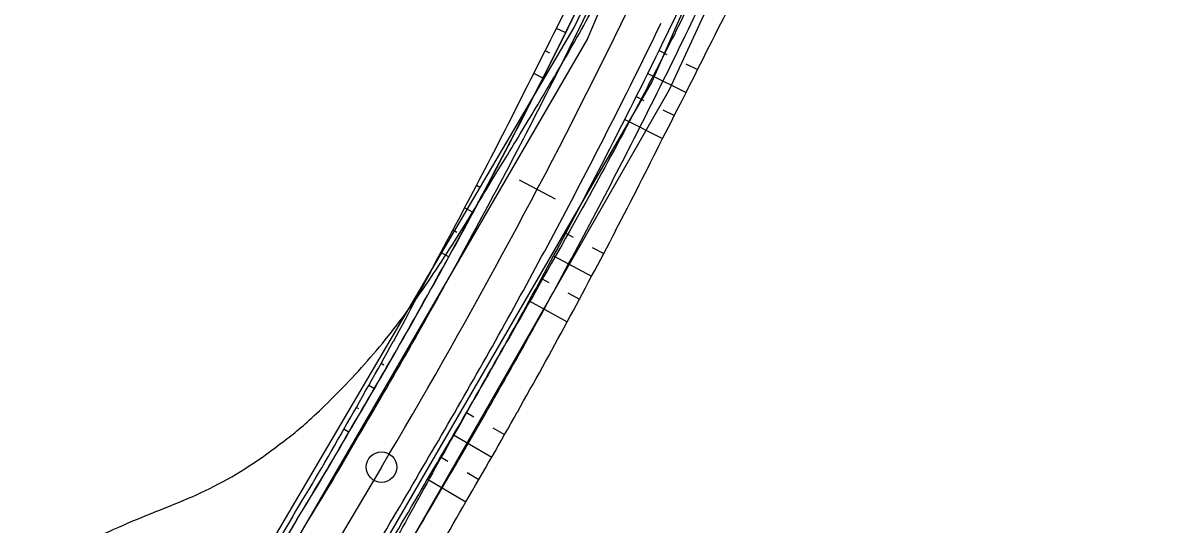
# Model space of a CAD drawing. Extents: x -495905 to -478420, y -1113297 to -1107716.
# Drawn here: x -479491.7 to -479434.8, y -1112428.2 to -1112403.6 of the extents above; entities that cross this region are included whole.
import ezdxf

# ---------------------------------------------------------------- set-up
doc = ezdxf.new("R2010")
doc.units = 0
for name, color, linetype in [('2D_VRSTEVNICE', 7, 'Continuous'), ('C1_HATCH_SLOPE_L', 7, 'Continuous'), ('C1_HATCH_SLOPE_R', 7, 'Continuous'), ('C1_HLBODY', 7, 'Continuous'), ('C1_HRANA_TELESO', 7, 'Continuous'), ('C1_KORUNA', 7, 'Continuous'), ('C1_OSA', 7, 'Continuous'), ('C1_PRIKOP', 7, 'Continuous'), ('C1_STANICENI', 7, 'Continuous'), ('C1_VOZOVKA', 7, 'Continuous'), ('C1_ZPEVKRAJ', 7, 'Continuous'), ('zamereni', 7, 'Continuous')]:
    doc.layers.add(name, color=color, linetype=linetype)

msp = doc.modelspace()

# ---------------------------------------------------------------- linework, layer by layer
at = {"layer": '2D_VRSTEVNICE'}
for points in [[(-479451.197, -1112387.661), (-479450.873, -1112386.878), (-479450.691, -1112386.858), (-479441.247, -1112379.397), (-479436.23, -1112375.702), (-479432.782, -1112377.169), (-479429.859, -1112379.354), (-479425.85, -1112382.35), (-479417.85, -1112388.673), (-479409.36, -1112396.566), (-479404.258, -1112401.342), (-479403.978, -1112401.604), (-479424.158, -1112420.308)], [(-479451.197, -1112387.661), (-479454.819, -1112393.418), (-479460.638, -1112406.557), (-479474.416, -1112430.529), (-479477.836, -1112438.083), (-479476.397, -1112441.599), (-479476.828, -1112445.362), (-479481.922, -1112472.687), (-479469.428, -1112482.945)], [(-479554.003, -1112498.165), (-479536.061, -1112477.96), (-479535.534, -1112472.513), (-479520.977, -1112452.214), (-479514.566, -1112445.819), (-479510.873, -1112442.135), (-479491.693, -1112430.09), (-479476.674, -1112424.294), (-479464.242, -1112404.186), (-479463.315, -1112402.097)]]:
    msp.add_open_spline(points, degree=2, dxfattribs=at)
at = {"layer": 'C1_HATCH_SLOPE_L'}
for p, q in [((-479460.452, -1112404.954), (-479460.076, -1112405.138)), ((-479459.128, -1112405.604), (-479458.556, -1112405.885)), ((-479461.009, -1112406.084), (-479459.126, -1112407.017)), ((-479461.571, -1112407.211), (-479461.196, -1112407.398)), ((-479460.261, -1112407.867), (-479459.7, -1112408.148)), ((-479462.137, -1112408.336), (-479460.28, -1112409.276)), ((-479465.039, -1112413.924), (-479464.669, -1112414.121)), ((-479463.736, -1112414.618), (-479463.173, -1112414.918)), ((-479465.633, -1112415.034), (-479463.766, -1112416.039)), ((-479466.232, -1112416.142), (-479465.864, -1112416.342)), ((-479466.836, -1112417.248), (-479464.966, -1112418.274)), ((-479464.93, -1112416.85), (-479464.363, -1112417.158)), ((-479469.922, -1112422.736), (-479469.56, -1112422.945)), ((-479468.62, -1112423.486), (-479468.044, -1112423.818)), ((-479470.553, -1112423.826), (-479468.674, -1112424.919)), ((-479471.189, -1112424.913), (-479470.828, -1112425.125)), ((-479469.888, -1112425.678), (-479469.308, -1112426.018)), ((-479471.829, -1112425.998), (-479469.947, -1112427.114))]:
    msp.add_line(p, q, dxfattribs=at)
at = {"layer": 'C1_HATCH_SLOPE_R'}
for p, q in [((-479465.041, -1112404.085), (-479465.494, -1112403.86)), ((-479465.827, -1112405.079), (-479466.051, -1112404.967)), ((-479465.594, -1112405.196), (-479465.598, -1112405.194)), ((-479466.152, -1112406.304), (-479466.611, -1112406.071)), ((-479469.226, -1112411.694), (-479469.431, -1112411.585)), ((-479469.011, -1112411.809), (-479469.016, -1112411.806)), ((-479469.596, -1112412.903), (-479470.009, -1112412.68)), ((-479470.394, -1112413.881), (-479470.592, -1112413.773)), ((-479470.186, -1112413.994), (-479470.19, -1112413.992)), ((-479470.781, -1112415.083), (-479471.179, -1112414.864)), ((-479473.974, -1112420.402), (-479474.117, -1112420.319)), ((-479473.822, -1112420.489), (-479473.826, -1112420.486)), ((-479474.443, -1112421.563), (-479474.723, -1112421.4)), ((-479475.206, -1112422.554), (-479475.333, -1112422.479)), ((-479475.069, -1112422.634), (-479475.074, -1112422.632)), ((-479475.7, -1112423.703), (-479475.948, -1112423.555))]:
    msp.add_line(p, q, dxfattribs=at)
at = {"layer": 'C1_HLBODY'}
msp.add_circle((-479474.099, -1112425.413), 0.75, dxfattribs=at)
at = {"layer": 'C1_HRANA_TELESO'}
msp.add_line((-479478.479, -1112427.861), (-479481.037, -1112432.157), dxfattribs=at)
for centre, radius, start, end in [((-479728.522, -1112265.131), 304.435, 332.70232, 333.65754), ((-479731.357, -1112270.928), 297.244, 332.95734, 333.91227), ((-479730.727, -1112269.676), 304.352, 332.69798, 333.65294), ((-479732.664, -1112273.504), 297.251, 332.55905, 333.514), ((-479732.53, -1112273.24), 304.345, 332.49497, 333.44991), ((-479732.632, -1112273.378), 297.281, 331.57983, 332.53478), ((-479732.525, -1112273.176), 304.371, 331.52905, 332.48399), ((-479734.584, -1112276.911), 297.344, 331.40253, 332.35764), ((-479732.623, -1112273.302), 304.397, 330.60363, 331.55858), ((-479733.871, -1112275.439), 297.426, 330.13273, 331.08776), ((-479732.618, -1112273.236), 304.425, 329.63733, 330.59227), ((-479605.414, -1112350.348), 148.73, 328.58966, 330.51381), ((-479602.418, -1112352.133), 152.219, 328.60374, 330.48953)]:
    msp.add_arc(centre, radius, start, end, dxfattribs=at)
at = {"layer": 'C1_KORUNA'}
msp.add_line((-479478.256, -1112427.994), (-479480.816, -1112432.289), dxfattribs=at)
for centre, radius, start, end in [((-479731.813, -1112271.844), 302.25, 334.10939, 335.06433), ((-479731.813, -1112271.844), 297.75, 333.15446, 334.10939), ((-479731.813, -1112271.844), 302.25, 333.15446, 334.10939), ((-479731.813, -1112271.844), 297.75, 332.19953, 333.15446), ((-479731.813, -1112271.844), 302.25, 332.19953, 333.15446), ((-479731.813, -1112271.844), 297.75, 331.2446, 332.19953), ((-479731.813, -1112271.844), 302.25, 331.24461, 332.19954), ((-479731.813, -1112271.844), 297.75, 330.28968, 331.24461), ((-479731.813, -1112271.844), 302.25, 330.28968, 331.24461), ((-479731.813, -1112271.844), 297.75, 329.33474, 330.28968), ((-479731.813, -1112271.844), 302.25, 329.33474, 330.28968), ((-479604.861, -1112349.668), 148.875, 328.2565, 330.17899), ((-479602.926, -1112350.816), 151.125, 328.26905, 330.16664)]:
    msp.add_arc(centre, radius, start, end, dxfattribs=at)
at = {"layer": 'C1_OSA'}
msp.add_line((-479474.099, -1112425.413), (-479519.714, -1112501.962), dxfattribs=at)
msp.add_arc((-479731.813, -1112271.844), 300, 329.2096, 338.38233, dxfattribs=at)
at = {"layer": 'C1_PRIKOP'}
msp.add_line((-479478.265, -1112427.989), (-479480.824, -1112432.284), dxfattribs=at)
for centre, radius, start, end in [((-479731.813, -1112271.844), 303.088, 334.10939, 335.06433), ((-479731.813, -1112271.844), 297.74, 333.15446, 334.10939), ((-479731.813, -1112271.844), 303.088, 333.15446, 334.10939), ((-479731.813, -1112271.844), 297.74, 332.19953, 333.15446), ((-479731.813, -1112271.844), 303.088, 332.19954, 333.15447), ((-479731.813, -1112271.844), 297.74, 331.2446, 332.19953), ((-479731.813, -1112271.844), 303.088, 331.24461, 332.19954), ((-479731.813, -1112271.844), 297.74, 330.28968, 331.24461), ((-479731.813, -1112271.844), 303.088, 330.28968, 331.24461), ((-479731.813, -1112271.844), 297.74, 329.33474, 330.28968), ((-479731.813, -1112271.844), 303.088, 329.33475, 330.28968), ((-479604.865, -1112349.666), 148.87, 328.25647, 330.17901), ((-479602.566, -1112351.03), 151.544, 328.27135, 330.16439)]:
    msp.add_arc(centre, radius, start, end, dxfattribs=at)
at = {"layer": 'C1_STANICENI'}
msp.add_line((-479467.324, -1112411.295), (-479465.555, -1112412.228), dxfattribs=at)
at = {"layer": 'C1_VOZOVKA'}
for centre, radius, start, end in [((-479731.813, -1112271.844), 298.25, 333.15446, 334.10939), ((-479731.813, -1112271.844), 301.75, 333.15446, 334.10939), ((-479731.813, -1112271.844), 298.25, 332.19953, 333.15446), ((-479731.813, -1112271.844), 301.75, 332.19953, 333.15446), ((-479731.813, -1112271.844), 298.25, 331.2446, 332.19953), ((-479731.813, -1112271.844), 301.75, 331.24461, 332.19954), ((-479731.813, -1112271.844), 298.25, 330.28968, 331.24461), ((-479731.813, -1112271.844), 301.75, 330.28968, 331.24461), ((-479731.813, -1112271.844), 298.25, 329.33474, 330.28968), ((-479731.813, -1112271.844), 301.75, 329.33474, 330.28968), ((-479604.646, -1112349.796), 149.125, 328.25791, 330.1776), ((-479603.141, -1112350.689), 150.875, 328.26768, 330.168)]:
    msp.add_arc(centre, radius, start, end, dxfattribs=at)
at = {"layer": 'C1_ZPEVKRAJ'}
for centre, radius, start, end in [((-479731.813, -1112271.844), 298.25, 333.15446, 334.10939), ((-479731.813, -1112271.844), 301.75, 333.15446, 334.10939), ((-479731.813, -1112271.844), 298.25, 332.19953, 333.15446), ((-479731.813, -1112271.844), 301.75, 332.19953, 333.15446), ((-479731.813, -1112271.844), 298.25, 331.2446, 332.19953), ((-479731.813, -1112271.844), 301.75, 331.24461, 332.19954), ((-479731.813, -1112271.844), 298.25, 330.28968, 331.24461), ((-479731.813, -1112271.844), 301.75, 330.28968, 331.24461), ((-479731.813, -1112271.844), 298.25, 329.33474, 330.28968), ((-479731.813, -1112271.844), 301.75, 329.33474, 330.28968), ((-479604.646, -1112349.796), 149.125, 328.25791, 330.1776), ((-479603.141, -1112350.689), 150.875, 328.26768, 330.168)]:
    msp.add_arc(centre, radius, start, end, dxfattribs=at)
at = {"layer": 'zamereni'}
for p, q in [((-479447.16, -1112379.23), (-479459.96, -1112406.88)), ((-479464.62, -1112403.82), (-479456.7, -1112387.12)), ((-479463.99, -1112404.43), (-479456.7, -1112387.12)), ((-479452.86, -1112388.29), (-479460.8, -1112406.48)), ((-479485.38, -1112439.08), (-479464.62, -1112403.82)), ((-479484.45, -1112439.63), (-479463.99, -1112404.43)), ((-479460.8, -1112406.48), (-479481.3, -1112441.79)), ((-479459.96, -1112406.88), (-479480.39, -1112442.54))]:
    msp.add_line(p, q, dxfattribs=at)

doc.saveas('drawing.dxf')
